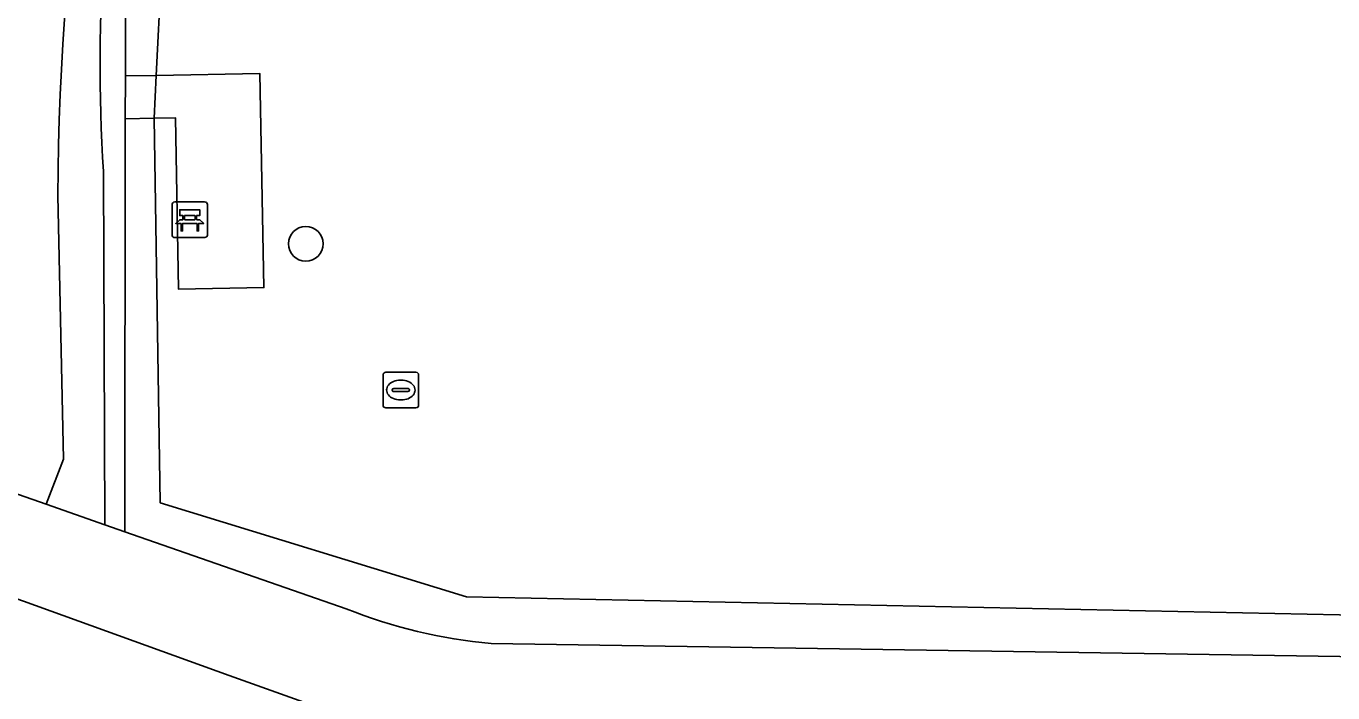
# Model space of a CAD drawing. Extents: x 160455 to 162082, y 388339 to 389736.
# Drawn here: x 160750.17 to 160786.92, y 388358.4 to 388377.15 of the extents above; entities that cross this region are included whole.
import ezdxf

# ---------------------------------------------------------------- set-up
doc = ezdxf.new("R2010")
doc.units = 0
for name, color, linetype in [('IMGEO_Bank', 7, 'Continuous'), ('IMGEO_Boom', 7, 'Continuous'), ('IMGEO_Fietspad_open', 7, 'Continuous'), ('IMGEO_Groenvoorziening', 7, 'Continuous'), ('IMGEO_Haag', 7, 'Continuous'), ('IMGEO_Hek', 7, 'Continuous'), ('IMGEO_Rioolput', 7, 'Continuous'), ('IMGEO_Voetpad_halfverhard', 7, 'Continuous'), ('IMGEO_Voetpad_open', 7, 'Continuous')]:
    doc.layers.add(name, color=color, linetype=linetype)

msp = doc.modelspace()

# ---------------------------------------------------------------- linework, layer by layer
at = {"layer": 'IMGEO_Bank'}
for p, q in [((160754.275, 388371.276), (160754.275, 388372.117)), ((160754.275, 388372.117), (160754.275, 388371.276)), ((160754.35, 388372.201), (160755.191, 388372.201)), ((160755.191, 388372.201), (160754.35, 388372.201)), ((160755.275, 388372.126), (160755.275, 388371.285)), ((160755.275, 388371.285), (160755.275, 388372.126)), ((160754.972, 388371.599), (160754.579, 388371.599)), ((160754.584, 388371.707), (160754.584, 388371.813)), ((160754.628, 388371.813), (160754.628, 388371.707)), ((160754.916, 388371.819), (160754.634, 388371.819)), ((160754.634, 388371.701), (160754.916, 388371.701)), ((160754.922, 388371.707), (160754.922, 388371.813)), ((160754.966, 388371.813), (160754.966, 388371.707)), ((160755.2, 388371.201), (160754.359, 388371.201)), ((160754.359, 388371.201), (160755.2, 388371.201))]:
    msp.add_line(p, q, dxfattribs=at)
for points in [[(160754.578, 388371.819), (160754.492, 388371.819), (160754.492, 388371.98), (160755.055, 388371.98), (160755.055, 388371.819), (160754.972, 388371.819)], [(160754.522, 388371.599), (160754.38, 388371.599), (160754.492, 388371.701), (160754.578, 388371.701)], [(160754.572, 388371.592), (160754.572, 388371.385), (160754.529, 388371.385), (160754.529, 388371.592)], [(160754.972, 388371.701), (160755.055, 388371.701), (160755.167, 388371.599), (160755.028, 388371.599)], [(160755.022, 388371.592), (160755.022, 388371.385), (160754.978, 388371.385), (160754.978, 388371.592)]]:
    msp.add_lwpolyline(points, dxfattribs=at)
for centre, radius, start, end in [((160754.353, 388372.123), 0.0779, 92.4484, 184.2845), ((160754.353, 388372.123), 0.0779, 92.4484, 184.2845), ((160755.197, 388372.123), 0.0779, 2.4484, 94.2845), ((160755.197, 388372.123), 0.0779, 2.4484, 94.2845), ((160754.522, 388371.592), 0.00671, 2.8957, 87.1043), ((160754.579, 388371.592), 0.00671, 92.8957, 177.1043), ((160754.577, 388371.812), 0.00671, 2.8957, 87.1043), ((160754.577, 388371.708), 0.00671, 272.8957, 357.1043), ((160754.634, 388371.812), 0.00671, 92.8957, 177.1043), ((160754.634, 388371.708), 0.00671, 182.8957, 267.1043), ((160754.916, 388371.812), 0.00671, 2.8957, 87.1043), ((160754.916, 388371.708), 0.00671, 272.8957, 357.1043), ((160754.973, 388371.812), 0.00671, 92.8957, 177.1043), ((160754.973, 388371.708), 0.00671, 182.8957, 267.1043), ((160754.971, 388371.592), 0.00671, 2.8957, 87.1043), ((160755.028, 388371.592), 0.00671, 92.8957, 177.1043), ((160754.353, 388371.279), 0.0779, 182.4484, 274.2845), ((160754.353, 388371.279), 0.0779, 182.4484, 274.2845), ((160755.197, 388371.279), 0.0779, 272.4484, 4.2845), ((160755.197, 388371.279), 0.0779, 272.4484, 4.2845)]:
    msp.add_arc(centre, radius, start, end, dxfattribs=at)
at = {"layer": 'IMGEO_Boom'}
msp.add_circle((160758.036, 388371.024), 0.489, dxfattribs=at)
at = {"layer": 'IMGEO_Fietspad_open'}
msp.add_lwpolyline([(160754.789, 388355.918), (160755.819, 388355.536), (160757.233, 388355.04), (160757.341, 388355.358), (160758.316, 388358.018), (160758.242, 388358.044), (160755.883, 388358.881), (160750.101, 388360.971), (160744.305, 388363.008), (160737.389, 388365.278), (160734.601, 388365.907), (160732.179, 388366.354), (160731.301, 388366.515), (160730.735, 388366.523), (160730.169, 388366.538), (160729.35, 388366.581)], dxfattribs=at)
at = {"layer": 'IMGEO_Groenvoorziening'}
for points in [[(160752.348, 388373.057), (160752.389, 388363.123), (160752.945, 388362.929), (160752.962, 388374.542), (160752.964, 388375.744), (160752.968, 388378.641), (160755.594, 388391.185), (160758.752, 388399.47), (160802.222, 388375.913), (160800.066, 388359.184), (160801.964, 388359.15), (160805.669, 388359.035), (160805.702, 388360.203), (160805.726, 388361.045), (160805.435, 388361.249), (160805.425, 388361.319), (160806.406, 388361.313), (160806.407, 388361.242), (160806.105, 388361.02), (160806.083, 388360.195), (160806.052, 388359.019), (160812.97, 388358.781), (160813.109, 388358.776)], [(160802.222, 388375.913), (160758.752, 388399.47), (160755.594, 388391.185), (160752.968, 388378.641), (160752.964, 388375.744), (160753.826, 388375.759), (160753.968, 388378.537), (160756.557, 388390.903), (160759.28, 388398.047), (160801.008, 388375.434), (160798.931, 388360.343), (160762.554, 388361.093), (160753.946, 388363.741), (160753.776, 388374.558), (160752.962, 388374.542), (160752.945, 388362.929), (160759.176, 388360.755)], [(160763.248, 388359.781), (160788.955, 388359.394), (160797.621, 388359.227), (160800.066, 388359.184), (160802.222, 388375.913)], [(160742.085, 388366.717), (160750.734, 388363.7), (160751.224, 388364.964), (160751.067, 388372.386)]]:
    msp.add_lwpolyline(points, dxfattribs=at)
for points in [[(160801.008, 388375.434), (160759.28, 388398.047), (160756.557, 388390.903), (160753.968, 388378.537), (160753.826, 388375.759), (160756.747, 388375.813), (160756.858, 388369.793), (160754.459, 388369.748), (160754.37, 388374.569), (160753.776, 388374.558), (160753.946, 388363.741), (160762.554, 388361.093), (160798.931, 388360.343)], [(160753.826, 388375.759), (160752.964, 388375.744), (160752.962, 388374.542), (160753.776, 388374.558)]]:
    msp.add_lwpolyline(points, close=True, dxfattribs=at)
for centre, radius, start, end in [((160799.295, 388376.096), 47.045, 152.1079, 183.7036), ((160818.935, 388372.305), 67.868, 160.81543, 179.93144), ((160764.59, 388374.39), 14.67, 248.3437, 264.7521)]:
    msp.add_arc(centre, radius, start, end, dxfattribs=at)
at = {"layer": 'IMGEO_Haag'}
for points in [[(160802.222, 388375.913), (160758.752, 388399.47), (160755.594, 388391.185), (160752.968, 388378.641), (160752.964, 388375.744), (160753.826, 388375.759), (160753.968, 388378.537), (160756.557, 388390.903), (160759.28, 388398.047), (160801.008, 388375.434), (160798.931, 388360.343), (160762.554, 388361.093), (160753.946, 388363.741), (160753.776, 388374.558), (160752.962, 388374.542), (160752.945, 388362.929), (160759.176, 388360.755)], [(160763.248, 388359.781), (160788.955, 388359.394), (160797.621, 388359.227), (160800.066, 388359.184), (160802.222, 388375.913)]]:
    msp.add_lwpolyline(points, dxfattribs=at)
msp.add_arc((160764.59, 388374.39), 14.67, 248.3437, 264.7521, dxfattribs=at)
at = {"layer": 'IMGEO_Hek'}
msp.add_lwpolyline([(160753.776, 388374.558), (160753.826, 388375.759)], dxfattribs=at)
at = {"layer": 'IMGEO_Rioolput'}
for p, q in [((160760.209, 388366.486), (160760.209, 388367.338)), ((160760.284, 388367.412), (160761.136, 388367.412)), ((160760.697, 388367.192), (160760.722, 388367.192)), ((160761.21, 388367.338), (160761.21, 388366.486)), ((160760.468, 388366.906), (160760.468, 388366.918)), ((160760.906, 388366.869), (160760.508, 388366.869)), ((160760.511, 388366.955), (160760.909, 388366.955)), ((160760.952, 388366.918), (160760.952, 388366.906)), ((160761.136, 388366.412), (160760.284, 388366.412)), ((160760.72, 388366.632), (160760.695, 388366.632))]:
    msp.add_line(p, q, dxfattribs=at)
for points in [[(160760.209, 388366.486), (160760.209, 388367.338)], [(160760.284, 388367.412), (160761.136, 388367.412)], [(160761.21, 388367.338), (160761.21, 388366.486)], [(160761.136, 388366.412), (160760.284, 388366.412)]]:
    msp.add_lwpolyline(points, dxfattribs=at)
for centre, radius, start, end in [((160760.286, 388367.336), 0.0765, 91.552, 178.448), ((160760.286, 388367.336), 0.0765, 91.552, 178.448), ((160761.134, 388367.336), 0.0765, 1.552, 88.448), ((160761.134, 388367.336), 0.0765, 1.552, 88.448), ((160760.508, 388366.915), 0.0403, 85.8775, 175.7526), ((160760.505, 388366.905), 0.0366, 178.938, 274.7102), ((160760.909, 388366.912), 0.043, 264.8664, 352.4533), ((160760.913, 388366.917), 0.0386, 1.7309, 96.639), ((160760.286, 388366.488), 0.0765, 181.552, 268.448), ((160760.286, 388366.488), 0.0765, 181.552, 268.448), ((160761.134, 388366.488), 0.0765, 271.552, 358.448), ((160761.134, 388366.488), 0.0765, 271.552, 358.448)]:
    msp.add_arc(centre, radius, start, end, dxfattribs=at)
for centre, major_axis, ratio, start_param, end_param in [((160760.696, 388366.912), (-0.387, 0.002), 0.722429, 4.712389, 7.853982), ((160760.721, 388366.912), (-0.39, 0.002), 0.717154, 1.570796, 4.712389)]:
    msp.add_ellipse(centre, major_axis=major_axis, ratio=ratio, start_param=start_param, end_param=end_param, dxfattribs=at)
at = {"layer": 'IMGEO_Voetpad_halfverhard'}
msp.add_lwpolyline([(160751.067, 388372.386), (160751.224, 388364.964), (160750.734, 388363.7), (160752.389, 388363.123), (160752.348, 388373.057)], dxfattribs=at)
for centre, radius, start, end in [((160799.295, 388376.096), 47.045, 152.1079, 183.7036), ((160818.935, 388372.305), 67.868, 160.81543, 179.93144)]:
    msp.add_arc(centre, radius, start, end, dxfattribs=at)
at = {"layer": 'IMGEO_Voetpad_open'}
msp.add_lwpolyline([(160756.747, 388375.813), (160753.826, 388375.759), (160753.776, 388374.558), (160754.37, 388374.569), (160754.459, 388369.748), (160756.858, 388369.793)], close=True, dxfattribs=at)
for points in [[(160759.176, 388360.755), (160752.945, 388362.929), (160752.389, 388363.123), (160750.734, 388363.7), (160742.085, 388366.717)], [(160750.101, 388360.971), (160755.883, 388358.881), (160758.242, 388358.044), (160758.316, 388358.018), (160760.459, 388357.401), (160762.142, 388357.041), (160765.254, 388356.973), (160770.456, 388356.928), (160776.395, 388356.882), (160781.972, 388356.769), (160788.678, 388356.641), (160794.525, 388356.529), (160800.426, 388356.416), (160805.59, 388356.231), (160805.597, 388356.489), (160805.669, 388359.035), (160801.964, 388359.15), (160800.066, 388359.184), (160797.621, 388359.227), (160788.955, 388359.394), (160763.248, 388359.781)]]:
    msp.add_lwpolyline(points, dxfattribs=at)
msp.add_arc((160764.59, 388374.39), 14.67, 248.3437, 264.7521, dxfattribs=at)

doc.saveas('drawing.dxf')
